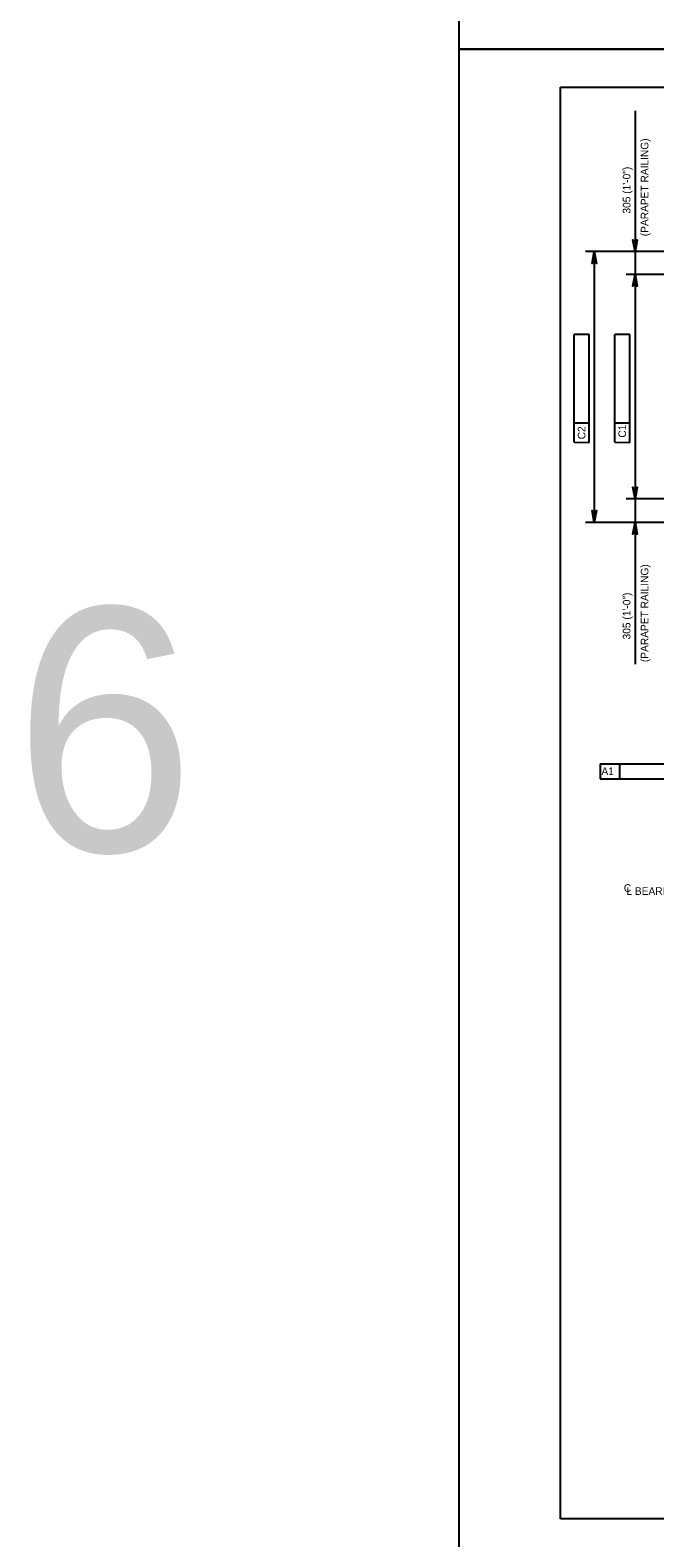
# Model space of a CAD drawing. Extents: x 638263 to 640360, y 293683 to 298655.
# Drawn here: x 638267 to 638513, y 294879 to 295473 of the extents above; entities that cross this region are included whole.
import ezdxf

# ---------------------------------------------------------------- set-up
doc = ezdxf.new("R2010")
doc.units = 0
for name, color, linetype in [('2', 7, 'Continuous'), ('4', 7, 'Continuous'), ('PLT-BNDY', 7, 'Continuous')]:
    doc.layers.add(name, color=color, linetype=linetype)

# ---------------------------------------------------------------- blocks, each defined once
blk = doc.blocks.new('AR')
at = {"layer": '4'}
blk.add_lwpolyline([(5, 0.833375), (5, -0.833375), (0, 0)], close=True, dxfattribs=at)

msp = doc.modelspace()

# ---------------------------------------------------------------- linework, layer by layer
at = {"layer": '2'}
for p, q in [((638475.46, 294886.46), (638475.46, 295450.46)), ((638475.46, 295450.46), (639261.46, 295450.46)), ((639261.46, 294886.46), (638475.46, 294886.46))]:
    msp.add_line(p, q, dxfattribs=at)
at = {"layer": '4'}
for p, q in [((638504.79, 295441.18), (638504.79, 295223.12)), ((638657.9, 295385.71), (638485.21, 295385.71)), ((638488.72, 295385.71), (638488.72, 295278.98)), ((638664.5, 295376.74), (638501.27, 295376.74)), ((638486.67, 295353.08), (638480.76, 295353.09)), ((638480.76, 295318.13), (638480.76, 295353.09)), ((638486.67, 295310.56), (638486.67, 295353.08)), ((638502.68, 295353.08), (638496.77, 295353.09)), ((638496.77, 295318.13), (638496.77, 295353.09)), ((638502.68, 295310.56), (638502.68, 295353.08)), ((638480.76, 295310.57), (638480.76, 295318.13)), ((638486.67, 295318.12), (638480.76, 295318.13)), ((638496.77, 295310.57), (638496.77, 295318.13)), ((638502.68, 295318.12), (638496.77, 295318.13)), ((638480.76, 295310.57), (638486.67, 295310.56)), ((638496.77, 295310.57), (638502.68, 295310.56)), ((638607.93, 295288.26), (638501.27, 295288.26)), ((638598.67, 295278.98), (638485.21, 295278.98)), ((638491.02, 295183.93), (638498.59, 295183.93)), ((638491.02, 295183.93), (638491.02, 295178.03)), ((638498.59, 295183.93), (638498.59, 295178.03)), ((638498.59, 295183.93), (638533.54, 295183.93)), ((638491.02, 295178.03), (638533.54, 295178.03))]:
    msp.add_line(p, q, dxfattribs=at)
for points in [[(638504.79, 295385.71), (638503.91, 295390.37), (638504.16, 295390.01), (638504.47, 295389.83), (638504.79, 295389.77), (638505.1, 295389.83), (638505.41, 295390.01), (638505.66, 295390.37), (638504.79, 295385.71), (638505.41, 295390.01), (638505.1, 295389.83), (638504.79, 295385.71), (638504.79, 295389.77), (638504.47, 295389.83), (638504.79, 295385.71), (638504.16, 295390.01)], [(638488.72, 295385.71), (638489.6, 295381.05), (638489.35, 295381.41), (638489.04, 295381.6), (638488.72, 295381.65), (638488.41, 295381.6), (638488.1, 295381.41), (638487.85, 295381.05), (638488.72, 295385.71), (638488.1, 295381.41), (638488.41, 295381.6), (638488.72, 295385.71), (638488.72, 295381.65), (638489.04, 295381.6), (638488.72, 295385.71), (638489.35, 295381.41)], [(638504.79, 295376.74), (638505.66, 295372.08), (638505.41, 295372.44), (638505.1, 295372.62), (638504.79, 295372.68), (638504.47, 295372.62), (638504.16, 295372.44), (638503.91, 295372.08), (638504.79, 295376.74), (638504.16, 295372.44), (638504.47, 295372.62), (638504.79, 295376.74), (638504.79, 295372.68), (638505.1, 295372.62), (638504.79, 295376.74), (638505.41, 295372.44)], [(638504.79, 295288.26), (638503.91, 295292.92), (638504.16, 295292.56), (638504.47, 295292.37), (638504.79, 295292.32), (638505.1, 295292.37), (638505.41, 295292.56), (638505.66, 295292.92), (638504.79, 295288.26), (638505.41, 295292.56), (638505.1, 295292.37), (638504.79, 295288.26), (638504.79, 295292.32), (638504.47, 295292.37), (638504.79, 295288.26), (638504.16, 295292.56)], [(638488.72, 295278.98), (638487.85, 295283.65), (638488.1, 295283.29), (638488.41, 295283.1), (638488.72, 295283.05), (638489.04, 295283.1), (638489.35, 295283.29), (638489.6, 295283.65), (638488.72, 295278.98), (638489.35, 295283.29), (638489.04, 295283.1), (638488.72, 295278.98), (638488.72, 295283.05), (638488.41, 295283.1), (638488.72, 295278.98), (638488.1, 295283.29)], [(638504.79, 295278.98), (638505.66, 295274.32), (638505.41, 295274.68), (638505.1, 295274.87), (638504.79, 295274.92), (638504.47, 295274.87), (638504.16, 295274.68), (638503.91, 295274.32), (638504.79, 295278.98), (638504.16, 295274.68), (638504.47, 295274.87), (638504.79, 295278.98), (638504.79, 295274.92), (638505.1, 295274.87), (638504.79, 295278.98), (638505.41, 295274.68)]]:
    msp.add_lwpolyline(points, dxfattribs=at)
at = {"layer": 'PLT-BNDY'}
for points in [[(638435.46, 296059.46), (639276.46, 296059.46), (639276.46, 295465.46), (638435.46, 295465.46)], [(638435.46, 295465.46), (639276.46, 295465.46), (639276.46, 294871.46), (638435.46, 294871.46)]]:
    msp.add_lwpolyline(points, close=True, dxfattribs=at)

# ---------------------------------------------------------------- block references
at = {"layer": '4', "xscale": 0.5905511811, "yscale": 0.5905511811}
for p, rotation in [((638488.72, 295385.71), -90.00000000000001), ((638504.79, 295385.71), 90), ((638504.79, 295376.74), -90.00000000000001), ((638504.79, 295288.26), 90), ((638488.72, 295278.98), 90), ((638504.79, 295278.98), -90.00000000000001)]:
    msp.add_blockref('AR', p, dxfattribs=dict(at, rotation=rotation))

# ---------------------------------------------------------------- texts
at = {"layer": '4'}
for s, rotation, p in [('(PARAPET RAILING)', 90, (638510.02, 295391.75)), ('305 (1\'-0")', 90, (638502.95, 295400.68)), ('C2', 89.93823, (638485.21, 295311.75)), ('C1', 89.93823, (638501.22, 295312.4)), ('(PARAPET RAILING)', 90, (638510.02, 295223.97)), ('305 (1\'-0")', 90, (638502.95, 295232.9)), ('A1', 359.93823, (638491.54, 295179.48))]:
    msp.add_text(s, height=3, rotation=rotation, dxfattribs=at).set_placement(p)
for s, height, p in [('6', 96, (638260.07, 295149.38)), ('C', 3, (638500.35, 295133.47)), ('L BEARING', 3, (638501.36, 295132.27))]:
    msp.add_text(s, height=height, dxfattribs=at).set_placement(p)

doc.saveas('drawing.dxf')
